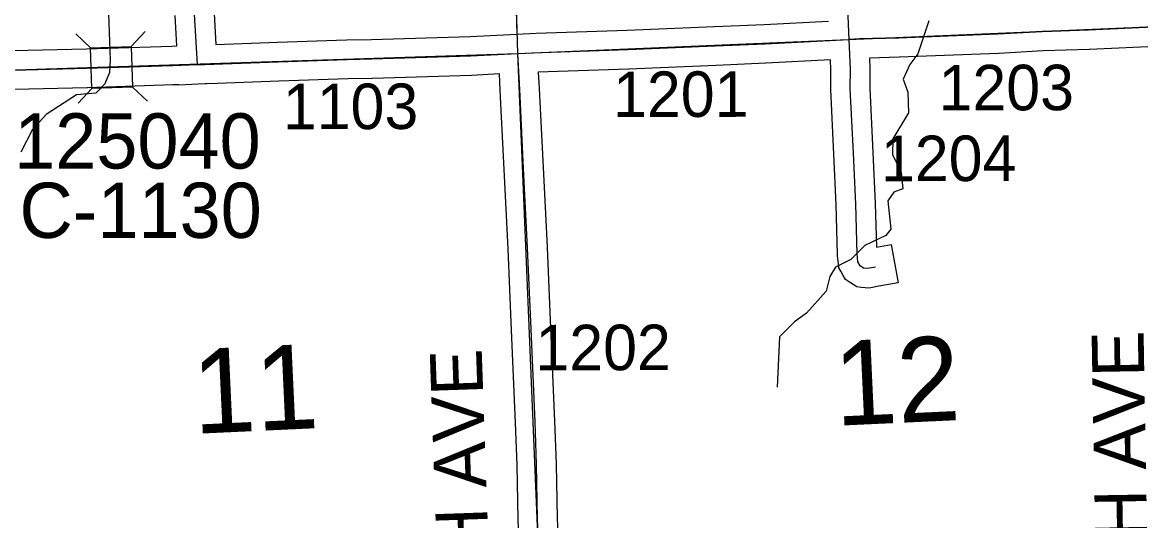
# Model space of a CAD drawing. Extents: x 128.7 to 185.5, y -21.4 to 12.6.
# Drawn here: x 150.021 to 151.741, y 3.118 to 3.885 of the extents above; entities that cross this region are included whole.
import ezdxf

# ---------------------------------------------------------------- set-up
doc = ezdxf.new("R2010")
doc.units = 0
for name, color, linetype in [('tdCoHydroRiver', 7, 'Continuous'), ('tdCoSecRdNmbr', 7, 'Continuous'), ('tdCoSecRdTxt', 7, 'Continuous'), ('tdCoSecRteBand', 7, 'Continuous'), ('tdCoSecRteCL', 7, 'Continuous'), ('tdCoSectLine', 7, 'Continuous'), ('tdCoSectLinePart', 7, 'Continuous'), ('tdCoSectNmbr', 7, 'Continuous'), ('tdCoStrucSec', 7, 'Continuous'), ('tdCoStrucSecCoName', 7, 'Continuous'), ('tdCoStrucSecFHWANum', 7, 'Continuous'), ('tdCoSurfGravel', 7, 'Continuous')]:
    doc.layers.add(name, color=color, linetype=linetype)

msp = doc.modelspace()

# ---------------------------------------------------------------- linework, layer by layer
at = {"layer": 'tdCoHydroRiver'}
for points in [[(150.1525, 3.9277), (150.1559, 3.8268), (150.155, 3.8078), (150.1477, 3.7902), (150.134, 3.7756), (150.1041, 3.773), (150.0577, 3.743), (150.0364, 3.7201), (150.0187, 3.6848)], [(151.4153, 3.8872), (151.3981, 3.8361), (151.386, 3.8199), (151.3757, 3.7974), (151.3827, 3.7772), (151.3838, 3.7456), (151.3599, 3.7053), (151.3592, 3.6816), (151.3727, 3.6537), (151.3752, 3.6285), (151.3612, 3.6233), (151.3521, 3.6103), (151.3568, 3.5663), (151.3492, 3.5566), (151.3166, 3.5412), (151.2952, 3.52), (151.2719, 3.5081), (151.263, 3.4936), (151.2574, 3.4713), (151.227, 3.4371), (151.2085, 3.4239), (151.1856, 3.401), (151.1819, 3.3235)]]:
    msp.add_lwpolyline(points, dxfattribs=at)
at = {"layer": 'tdCoSecRteBand'}
for points in [[(150.0067, 3.8414), (150.1193, 3.8441), (150.2506, 3.8483), (150.2585, 3.8486), (150.2559, 3.8954)], [(150.3159, 3.8984), (150.3185, 3.8507), (150.4133, 3.854), (150.5196, 3.8577), (150.5198, 3.8577), (150.52, 3.8577), (150.5578, 3.8584), (150.7095, 3.8631), (150.7814, 3.8667), (150.8113, 3.8683), (150.8113, 3.8682), (150.8114, 3.8682), (150.8114, 3.8681), (150.9513, 3.8727), (151.0856, 3.8784), (151.0856, 3.8784), (151.0856, 3.8784), (151.1618, 3.8816), (151.2611, 3.8868)], [(151.7745, 3.8483), (151.6623, 3.8431), (151.6621, 3.8431), (151.662, 3.8431), (151.591, 3.8407), (151.523, 3.837), (151.5227, 3.837), (151.5225, 3.8369), (151.3701, 3.831), (151.3699, 3.831), (151.3698, 3.831), (151.3238, 3.8297), (151.3238, 3.8297), (151.3245, 3.8134), (151.3245, 3.8127), (151.3245, 3.812), (151.3243, 3.7835), (151.3292, 3.6847), (151.3292, 3.6847), (151.3292, 3.6847), (151.3329, 3.6065), (151.3329, 3.6062), (151.3329, 3.6059), (151.3346, 3.5389), (151.3574, 3.543), (151.3681, 3.484), (151.3385, 3.4786), (151.3262, 3.4764), (151.3217, 3.4756), (151.3172, 3.4762), (151.3113, 3.4769), (151.3046, 3.4778), (151.2989, 3.4814), (151.2934, 3.4848), (151.2871, 3.4889), (151.2834, 3.4955), (151.2799, 3.5017), (151.2769, 3.5071), (151.2763, 3.5133), (151.275, 3.5254), (151.2749, 3.5265), (151.2749, 3.5276), (151.2729, 3.604), (151.2692, 3.6818), (151.2643, 3.7814), (151.2643, 3.7823), (151.2643, 3.7831), (151.2645, 3.8118), (151.2639, 3.8269), (151.1648, 3.8217), (151.1647, 3.8217), (151.1645, 3.8217), (151.0881, 3.8185), (150.9537, 3.8128), (150.9535, 3.8128), (150.9534, 3.8128), (150.8145, 3.8081), (150.8158, 3.7829), (150.8158, 3.7829), (150.8158, 3.7829), (150.822, 3.6613), (150.822, 3.6613), (150.822, 3.6612), (150.8279, 3.5392), (150.8279, 3.5391), (150.8279, 3.539), (150.8334, 3.414), (150.8334, 3.414), (150.8334, 3.414), (150.8395, 3.2712), (150.8395, 3.271), (150.8395, 3.2709), (150.8418, 3.2056), (150.8418, 3.2054), (150.8418, 3.2052), (150.8435, 3.1214), (150.8459, 3.0648)], [(150.786, 3.0626), (150.7835, 3.1191), (150.7835, 3.1195), (150.7835, 3.1198), (150.7818, 3.2037), (150.7796, 3.2687), (150.7734, 3.4114), (150.768, 3.5363), (150.7621, 3.6583), (150.7559, 3.7798), (150.7546, 3.8053), (150.7545, 3.8053), (150.7122, 3.8032), (150.7119, 3.8032), (150.7117, 3.8032), (150.5595, 3.7985), (150.5593, 3.7985), (150.5592, 3.7985), (150.5214, 3.7977), (150.4154, 3.794), (150.3211, 3.7907), (150.3047, 3.7902), (150.3022, 3.7901), (150.2915, 3.7897), (150.2618, 3.7881), (150.2618, 3.7887), (150.2526, 3.7884), (150.2526, 3.7884), (150.2525, 3.7884), (150.1211, 3.7842), (150.121, 3.7842), (150.1208, 3.7842), (150.0082, 3.7814)]]:
    msp.add_lwpolyline(points, dxfattribs=at)
at = {"layer": 'tdCoSecRteCL'}
for points in [[(150.2901, 3.8197), (150.2859, 3.8971), (150.2824, 3.9972), (150.2797, 4.0786), (150.2753, 4.1851), (150.2721, 4.2815), (150.2699, 4.3826), (150.2684, 4.4914), (150.2667, 4.6098), (150.2649, 4.7262), (150.2642, 4.8078), (150.2642, 4.8169), (150.2681, 4.8233), (150.2736, 4.8253), (150.3298, 4.8268)], [(151.2927, 3.8584), (151.2903, 3.9178)], [(151.7832, 3.8788), (151.6609, 3.8731), (151.5896, 3.8706), (151.5213, 3.8669), (151.3689, 3.861), (151.3085, 3.8593), (151.2927, 3.8584)], [(150.7829, 3.8367), (150.8049, 3.8378), (150.9524, 3.8428), (151.0868, 3.8484), (151.1633, 3.8516), (151.2927, 3.8584)], [(151.3332, 3.5082), (151.3209, 3.506), (151.315, 3.5067), (151.3096, 3.5101), (151.3061, 3.5163), (151.3049, 3.5284), (151.3029, 3.6051), (151.2992, 3.6833), (151.2943, 3.7829), (151.2945, 3.8122), (151.2927, 3.8584)], [(150.2901, 3.8197), (150.3011, 3.8201), (150.4143, 3.824), (150.5206, 3.8277), (150.5586, 3.8285), (150.7107, 3.8331), (150.7829, 3.8367)], [(150.816, 3.0635), (150.8135, 3.1204), (150.8118, 3.2045), (150.8095, 3.2699), (150.8034, 3.4127), (150.798, 3.5377), (150.792, 3.6598), (150.7859, 3.7814), (150.7829, 3.8367)], [(149.7905, 3.8046), (149.8106, 3.8053), (150.0074, 3.8114), (150.1201, 3.8141), (150.2516, 3.8183), (150.2901, 3.8197)]]:
    msp.add_lwpolyline(points, dxfattribs=at)
at = {"layer": 'tdCoSectLine'}
for points in [[(150.7538, 4.8461), (150.7826, 3.8367)], [(150.7826, 3.8367), (151.8001, 3.8798)], [(149.7901, 3.8046), (150.7826, 3.8367)], [(150.7826, 3.8367), (150.8242, 2.8376)]]:
    msp.add_lwpolyline(points, dxfattribs=at)
at = {"layer": 'tdCoSectLinePart'}
msp.add_lwpolyline([(150.7547, 4.8159), (150.7817, 3.8667)], dxfattribs=at)
at = {"layer": 'tdCoStrucSec'}
for p, q in [((150.1885, 3.8477), (150.2099, 3.8705)), ((150.1259, 3.8457), (150.1031, 3.8671)), ((150.1905, 3.7851), (150.2133, 3.7637)), ((150.1279, 3.7831), (150.1065, 3.7603))]:
    msp.add_line(p, q, dxfattribs=at)
msp.add_lwpolyline([(150.1259, 3.8457), (150.1885, 3.8477), (150.1905, 3.7851), (150.1279, 3.7831)], close=True, dxfattribs=at)
at = {"layer": 'tdCoSurfGravel'}
for points in [[(151.2927, 3.8584), (151.2903, 3.9178), (151.2874, 4.0142), (151.2827, 4.142), (151.2795, 4.2645), (151.2792, 4.2981), (151.2807, 4.3148), (151.2817, 4.3336), (151.2817, 4.3526), (151.2819, 4.3627), (151.2802, 4.3725), (151.2763, 4.3868), (151.2753, 4.3982), (151.2753, 4.4256), (151.2726, 4.5412), (151.2708, 4.6527), (151.2694, 4.7225), (151.2669, 4.8169), (151.2662, 4.8458), (151.2637, 4.8542), (151.259, 4.8618), (151.2531, 4.8655), (151.2429, 4.8657)], [(150.2901, 3.8197), (150.2859, 3.8971), (150.2824, 3.9972), (150.2797, 4.0786), (150.2753, 4.1851), (150.2721, 4.2815), (150.2699, 4.3826), (150.2684, 4.4914), (150.2667, 4.6098), (150.2649, 4.7262), (150.2642, 4.8078), (150.2642, 4.8169), (150.2681, 4.8233), (150.2736, 4.8253)], [(150.0074, 3.8114), (150.1201, 3.8141), (150.2516, 3.8183), (150.2901, 3.8197), (150.3011, 3.8201), (150.4143, 3.824), (150.5206, 3.8277), (150.5586, 3.8285), (150.7107, 3.8331), (150.7829, 3.8367), (150.8049, 3.8378), (150.9524, 3.8428), (151.0868, 3.8484), (151.1633, 3.8516), (151.2927, 3.8584), (151.3085, 3.8593), (151.3689, 3.861), (151.5213, 3.8669), (151.5896, 3.8706), (151.6609, 3.8731), (151.7832, 3.8788)], [(151.3332, 3.5082), (151.3209, 3.506), (151.315, 3.5067), (151.3096, 3.5101), (151.3061, 3.5163), (151.3049, 3.5284), (151.3029, 3.6051), (151.2992, 3.6833), (151.2943, 3.7829), (151.2945, 3.8122), (151.2927, 3.8584)], [(150.816, 3.0635), (150.8135, 3.1204), (150.8118, 3.2045), (150.8095, 3.2699), (150.8034, 3.4127), (150.798, 3.5377), (150.792, 3.6598), (150.7859, 3.7814), (150.7829, 3.8367)]]:
    msp.add_lwpolyline(points, dxfattribs=at)

# ---------------------------------------------------------------- texts
at = {"layer": 'tdCoSecRdNmbr'}
for s, rotation, p in [('1203', 0.1152, (151.4303, 3.7492)), ('1201', 0.1148, (150.9296, 3.739)), ('1103', 0.1145, (150.4217, 3.7203)), ('1204', 0.1151, (151.3417, 3.6403)), ('1202', 0.1147, (150.8102, 3.3493))]:
    msp.add_text(s, height=0.07, rotation=rotation, dxfattribs=at).set_placement(p)
at = {"layer": 'tdCoSecRdTxt'}
for s, rotation, p in [('281TH AVE', 91, (151.7554, 2.846)), ('270TH AVE', 92, (150.7471, 2.8187))]:
    msp.add_text(s, height=0.08, rotation=rotation, dxfattribs=at).set_placement(p)
at = {"layer": 'tdCoSectNmbr'}
for s, rotation, p in [('12', 2.6674, (151.2723, 3.264)), ('11', 2.6667, (150.2853, 3.2516))]:
    msp.add_text(s, height=0.13, rotation=rotation, dxfattribs=at).set_placement(p)
at = {"layer": 'tdCoStrucSecCoName'}
msp.add_text('C-1130', height=0.085, dxfattribs=at).set_placement((150.0164, 3.5531))
at = {"layer": 'tdCoStrucSecFHWANum'}
msp.add_text('125040', height=0.085, dxfattribs=at).set_placement((150.0082, 3.6598))

doc.saveas('drawing.dxf')
